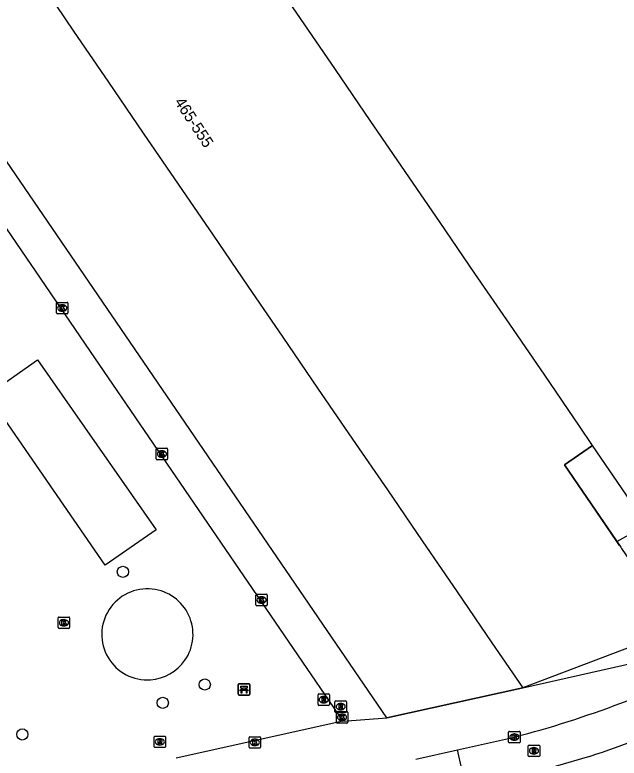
# Model space of a CAD drawing. Extents: x 155275 to 156263, y 382654 to 383635.
# Drawn here: x 155842.7 to 155895.5, y 383211.6 to 383276.6 of the extents above; entities that cross this region are included whole.
import ezdxf

# ---------------------------------------------------------------- set-up
doc = ezdxf.new("R2010")
doc.units = 0
for name, color, linetype in [('IMGEO_Bank', 7, 'Continuous'), ('IMGEO_Boom', 7, 'Continuous'), ('IMGEO_Fietspad_gesloten', 7, 'Continuous'), ('IMGEO_Hek', 7, 'Continuous'), ('IMGEO_Kademuur', 7, 'Continuous'), ('IMGEO_Kolk', 7, 'Continuous'), ('IMGEO_Meer_plas_ven_vijver', 7, 'Continuous'), ('IMGEO_Muur', 7, 'Continuous'), ('IMGEO_Pand', 7, 'Continuous'), ('IMGEO_Pand_nummerreeks', 7, 'Continuous'), ('IMGEO_Pand_overbouw', 7, 'Continuous'), ('IMGEO_Rijbaan_lokaal_gesloten', 7, 'Continuous'), ('IMGEO_Rijbaan_lokaal_open', 7, 'Continuous'), ('IMGEO_Rioolput', 7, 'Continuous'), ('IMGEO_Voetpad_open', 7, 'Continuous')]:
    doc.layers.add(name, color=color, linetype=linetype)

msp = doc.modelspace()

# ---------------------------------------------------------------- linework, layer by layer
at = {"layer": 'IMGEO_Bank'}
for p, q in [((155862.287, 383218.073), (155863.128, 383218.073)), ((155863.128, 383218.073), (155862.287, 383218.073)), ((155862.212, 383217.148), (155862.212, 383217.989)), ((155862.212, 383217.989), (155862.212, 383217.148)), ((155862.909, 383217.471), (155862.516, 383217.471)), ((155862.521, 383217.579), (155862.521, 383217.685)), ((155862.565, 383217.685), (155862.565, 383217.579)), ((155862.853, 383217.691), (155862.571, 383217.691)), ((155862.571, 383217.573), (155862.853, 383217.573)), ((155862.859, 383217.579), (155862.859, 383217.685)), ((155862.903, 383217.685), (155862.903, 383217.579)), ((155863.212, 383217.998), (155863.212, 383217.157)), ((155863.212, 383217.157), (155863.212, 383217.998)), ((155863.137, 383217.073), (155862.296, 383217.073)), ((155862.296, 383217.073), (155863.137, 383217.073))]:
    msp.add_line(p, q, dxfattribs=at)
for points in [[(155862.459, 383217.471), (155862.317, 383217.471), (155862.429, 383217.573), (155862.515, 383217.573)], [(155862.515, 383217.691), (155862.429, 383217.691), (155862.429, 383217.852), (155862.992, 383217.852), (155862.992, 383217.691), (155862.909, 383217.691)], [(155862.509, 383217.464), (155862.509, 383217.257), (155862.466, 383217.257), (155862.466, 383217.464)], [(155862.909, 383217.573), (155862.992, 383217.573), (155863.104, 383217.471), (155862.965, 383217.471)], [(155862.959, 383217.464), (155862.959, 383217.257), (155862.915, 383217.257), (155862.915, 383217.464)]]:
    msp.add_lwpolyline(points, dxfattribs=at)
for centre, radius, start, end in [((155862.29, 383217.995), 0.0779, 92.4484, 184.28452), ((155862.29, 383217.995), 0.0779, 92.4484, 184.28452), ((155863.134, 383217.995), 0.0779, 2.4484, 94.28452), ((155863.134, 383217.995), 0.0779, 2.4484, 94.28452), ((155862.459, 383217.464), 0.00671, 2.89567, 87.10433), ((155862.516, 383217.464), 0.00671, 92.89567, 177.10433), ((155862.514, 383217.684), 0.00671, 2.89567, 87.10433), ((155862.514, 383217.58), 0.00671, 272.89567, 357.10433), ((155862.571, 383217.684), 0.00671, 92.89567, 177.10433), ((155862.571, 383217.58), 0.00671, 182.89567, 267.10433), ((155862.853, 383217.684), 0.00671, 2.89567, 87.10433), ((155862.853, 383217.58), 0.00671, 272.89567, 357.10433), ((155862.91, 383217.684), 0.00671, 92.89567, 177.10433), ((155862.91, 383217.58), 0.00671, 182.89567, 267.10433), ((155862.908, 383217.464), 0.00671, 2.89567, 87.10433), ((155862.965, 383217.464), 0.00671, 92.89567, 177.10433), ((155862.29, 383217.151), 0.0779, 182.4484, 274.28452), ((155862.29, 383217.151), 0.0779, 182.4484, 274.28452), ((155863.134, 383217.151), 0.0779, 272.4484, 4.28452), ((155863.134, 383217.151), 0.0779, 272.4484, 4.28452)]:
    msp.add_arc(centre, radius, start, end, dxfattribs=at)
at = {"layer": 'IMGEO_Boom'}
for centre in [(155852.115, 383227.856), (155859.276, 383218), (155855.607, 383216.397), (155843.317, 383213.63)]:
    msp.add_circle(centre, 0.489, dxfattribs=at)
at = {"layer": 'IMGEO_Fietspad_gesloten'}
msp.add_arc((155867.005, 383292.062), 89.666, 285.51545, 296.96699, dxfattribs=at)
at = {"layer": 'IMGEO_Hek'}
msp.add_lwpolyline([(155875.206, 383215.094), (155815.878, 383301.895), (155821.855, 383313.072)], dxfattribs=at)
at = {"layer": 'IMGEO_Kademuur'}
msp.add_lwpolyline([(155895.333, 383230.496), (155897.942, 383231.98)], dxfattribs=at)
at = {"layer": 'IMGEO_Kolk'}
for p, q in [((155846.308, 383250.498), (155846.308, 383251.35)), ((155846.383, 383251.424), (155847.235, 383251.424)), ((155846.796, 383251.204), (155846.821, 383251.204)), ((155847.309, 383251.35), (155847.309, 383250.498)), ((155846.819, 383250.644), (155846.794, 383250.644)), ((155847.235, 383250.424), (155846.383, 383250.424)), ((155855.028, 383237.738), (155855.028, 383238.59)), ((155855.103, 383238.664), (155855.955, 383238.664)), ((155855.516, 383238.444), (155855.541, 383238.444)), ((155856.029, 383238.59), (155856.029, 383237.738)), ((155855.955, 383237.664), (155855.103, 383237.664)), ((155855.539, 383237.884), (155855.514, 383237.884)), ((155863.82, 383225.894), (155864.672, 383225.894)), ((155863.745, 383224.968), (155863.745, 383225.82)), ((155864.233, 383225.674), (155864.258, 383225.674)), ((155864.746, 383225.82), (155864.746, 383224.968)), ((155864.672, 383224.894), (155863.82, 383224.894)), ((155864.256, 383225.114), (155864.231, 383225.114)), ((155846.531, 383223.901), (155847.383, 383223.901)), ((155846.456, 383222.975), (155846.456, 383223.827)), ((155846.944, 383223.681), (155846.969, 383223.681)), ((155847.457, 383223.827), (155847.457, 383222.975)), ((155847.383, 383222.901), (155846.531, 383222.901)), ((155846.967, 383223.121), (155846.942, 383223.121)), ((155870.786, 383214.705), (155870.786, 383215.557)), ((155870.861, 383215.631), (155871.713, 383215.631)), ((155871.787, 383215.557), (155871.787, 383214.705)), ((155871.297, 383214.851), (155871.272, 383214.851)), ((155871.274, 383215.411), (155871.299, 383215.411)), ((155871.713, 383214.631), (155870.861, 383214.631)), ((155885.857, 383212.972), (155885.857, 383213.824)), ((155885.932, 383213.898), (155886.784, 383213.898)), ((155886.345, 383213.678), (155886.37, 383213.678)), ((155886.858, 383213.824), (155886.858, 383212.972)), ((155863.157, 383212.511), (155863.157, 383213.363)), ((155863.232, 383213.437), (155864.084, 383213.437)), ((155863.645, 383213.217), (155863.67, 383213.217)), ((155864.158, 383213.363), (155864.158, 383212.511)), ((155886.784, 383212.898), (155885.932, 383212.898)), ((155886.368, 383213.118), (155886.343, 383213.118)), ((155864.084, 383212.437), (155863.232, 383212.437)), ((155863.668, 383212.657), (155863.643, 383212.657))]:
    msp.add_line(p, q, dxfattribs=at)
for points in [[(155846.308, 383250.498), (155846.308, 383251.35)], [(155846.383, 383251.424), (155847.235, 383251.424)], [(155847.309, 383251.35), (155847.309, 383250.498)], [(155846.629, 383251.124), (155846.752, 383251.124), (155846.752, 383250.973), (155846.882, 383251.124), (155847.046, 383251.124), (155846.9, 383250.973), (155847.053, 383250.724), (155846.901, 383250.724), (155846.816, 383250.888), (155846.752, 383250.821), (155846.752, 383250.724), (155846.629, 383250.724), (155846.629, 383251.124)], [(155847.235, 383250.424), (155846.383, 383250.424)], [(155855.028, 383237.738), (155855.028, 383238.59)], [(155855.103, 383238.664), (155855.955, 383238.664)], [(155855.349, 383238.364), (155855.472, 383238.364), (155855.472, 383238.213), (155855.602, 383238.364), (155855.766, 383238.364), (155855.62, 383238.213), (155855.773, 383237.964), (155855.621, 383237.964), (155855.536, 383238.128), (155855.472, 383238.061), (155855.472, 383237.964), (155855.349, 383237.964), (155855.349, 383238.364)], [(155856.029, 383238.59), (155856.029, 383237.738)], [(155855.955, 383237.664), (155855.103, 383237.664)], [(155863.82, 383225.894), (155864.672, 383225.894)], [(155863.745, 383224.968), (155863.745, 383225.82)], [(155864.066, 383225.594), (155864.189, 383225.594), (155864.189, 383225.443), (155864.319, 383225.594), (155864.483, 383225.594), (155864.337, 383225.443), (155864.49, 383225.194), (155864.338, 383225.194), (155864.253, 383225.358), (155864.189, 383225.291), (155864.189, 383225.194), (155864.066, 383225.194), (155864.066, 383225.594)], [(155864.746, 383225.82), (155864.746, 383224.968)], [(155864.672, 383224.894), (155863.82, 383224.894)], [(155846.531, 383223.901), (155847.383, 383223.901)], [(155846.456, 383222.975), (155846.456, 383223.827)], [(155846.777, 383223.601), (155846.9, 383223.601), (155846.9, 383223.45), (155847.03, 383223.601), (155847.194, 383223.601), (155847.048, 383223.45), (155847.201, 383223.201), (155847.049, 383223.201), (155846.964, 383223.365), (155846.9, 383223.298), (155846.9, 383223.201), (155846.777, 383223.201), (155846.777, 383223.601)], [(155847.457, 383223.827), (155847.457, 383222.975)], [(155847.383, 383222.901), (155846.531, 383222.901)], [(155870.786, 383214.705), (155870.786, 383215.557)], [(155870.861, 383215.631), (155871.713, 383215.631)], [(155871.787, 383215.557), (155871.787, 383214.705)], [(155871.107, 383215.331), (155871.23, 383215.331), (155871.23, 383215.18), (155871.36, 383215.331), (155871.524, 383215.331), (155871.378, 383215.18), (155871.531, 383214.931), (155871.379, 383214.931), (155871.294, 383215.095), (155871.23, 383215.028), (155871.23, 383214.931), (155871.107, 383214.931), (155871.107, 383215.331)], [(155871.713, 383214.631), (155870.861, 383214.631)], [(155885.857, 383212.972), (155885.857, 383213.824)], [(155885.932, 383213.898), (155886.784, 383213.898)], [(155886.178, 383213.598), (155886.301, 383213.598), (155886.301, 383213.447), (155886.431, 383213.598), (155886.595, 383213.598), (155886.449, 383213.447), (155886.602, 383213.198), (155886.45, 383213.198), (155886.365, 383213.362), (155886.301, 383213.295), (155886.301, 383213.198), (155886.178, 383213.198), (155886.178, 383213.598)], [(155886.858, 383213.824), (155886.858, 383212.972)], [(155863.157, 383212.511), (155863.157, 383213.363)], [(155863.232, 383213.437), (155864.084, 383213.437)], [(155863.478, 383213.137), (155863.601, 383213.137), (155863.601, 383212.986), (155863.731, 383213.137), (155863.895, 383213.137), (155863.749, 383212.986), (155863.902, 383212.737), (155863.75, 383212.737), (155863.665, 383212.901), (155863.601, 383212.834), (155863.601, 383212.737), (155863.478, 383212.737), (155863.478, 383213.137)], [(155864.158, 383213.363), (155864.158, 383212.511)], [(155886.784, 383212.898), (155885.932, 383212.898)], [(155864.084, 383212.437), (155863.232, 383212.437)]]:
    msp.add_lwpolyline(points, dxfattribs=at)
for centre, start, end in [((155846.385, 383251.348), 91.55205, 178.44795), ((155846.385, 383251.348), 91.55205, 178.44795), ((155847.233, 383251.348), 1.55205, 88.44795), ((155847.233, 383251.348), 1.55205, 88.44795), ((155846.385, 383250.5), 181.55205, 268.44795), ((155846.385, 383250.5), 181.55205, 268.44795), ((155847.233, 383250.5), 271.55205, 358.44795), ((155847.233, 383250.5), 271.55205, 358.44795), ((155855.105, 383238.588), 91.55205, 178.44795), ((155855.105, 383238.588), 91.55205, 178.44795), ((155855.953, 383238.588), 1.55205, 88.44795), ((155855.953, 383238.588), 1.55205, 88.44795), ((155855.105, 383237.74), 181.55205, 268.44795), ((155855.105, 383237.74), 181.55205, 268.44795), ((155855.953, 383237.74), 271.55205, 358.44795), ((155855.953, 383237.74), 271.55205, 358.44795), ((155863.822, 383225.818), 91.55205, 178.44795), ((155863.822, 383225.818), 91.55205, 178.44795), ((155864.67, 383225.818), 1.55205, 88.44795), ((155864.67, 383225.818), 1.55205, 88.44795), ((155863.822, 383224.97), 181.55205, 268.44795), ((155863.822, 383224.97), 181.55205, 268.44795), ((155864.67, 383224.97), 271.55205, 358.44795), ((155864.67, 383224.97), 271.55205, 358.44795), ((155846.533, 383223.825), 91.55205, 178.44795), ((155846.533, 383223.825), 91.55205, 178.44795), ((155847.381, 383223.825), 1.55205, 88.44795), ((155847.381, 383223.825), 1.55205, 88.44795), ((155846.533, 383222.977), 181.55205, 268.44795), ((155846.533, 383222.977), 181.55205, 268.44795), ((155847.381, 383222.977), 271.55205, 358.44795), ((155847.381, 383222.977), 271.55205, 358.44795), ((155870.863, 383215.555), 91.55205, 178.44795), ((155870.863, 383215.555), 91.55205, 178.44795), ((155871.711, 383215.555), 1.55205, 88.44795), ((155871.711, 383215.555), 1.55205, 88.44795), ((155870.863, 383214.707), 181.55205, 268.44795), ((155870.863, 383214.707), 181.55205, 268.44795), ((155871.711, 383214.707), 271.55205, 358.44795), ((155871.711, 383214.707), 271.55205, 358.44795), ((155885.934, 383213.822), 91.55205, 178.44795), ((155885.934, 383213.822), 91.55205, 178.44795), ((155886.782, 383213.822), 1.55205, 88.44795), ((155886.782, 383213.822), 1.55205, 88.44795), ((155863.234, 383213.361), 91.55205, 178.44795), ((155863.234, 383213.361), 91.55205, 178.44795), ((155864.082, 383213.361), 1.55205, 88.44795), ((155864.082, 383213.361), 1.55205, 88.44795), ((155885.934, 383212.974), 181.55205, 268.44795), ((155885.934, 383212.974), 181.55205, 268.44795), ((155886.782, 383212.974), 271.55205, 358.44795), ((155886.782, 383212.974), 271.55205, 358.44795), ((155863.234, 383212.513), 181.55205, 268.44795), ((155863.234, 383212.513), 181.55205, 268.44795), ((155864.082, 383212.513), 271.55205, 358.44795), ((155864.082, 383212.513), 271.55205, 358.44795)]:
    msp.add_arc(centre, 0.0765, start, end, dxfattribs=at)
for centre, major_axis, ratio, start_param, end_param in [((155846.795, 383250.924), (-0.387, 0.002), 0.722429, 4.712389, 7.853982), ((155846.82, 383250.924), (-0.39, 0.002), 0.717154, 1.570796, 4.712389), ((155855.515, 383238.164), (-0.387, 0.002), 0.722429, 4.712389, 7.853982), ((155855.54, 383238.164), (-0.39, 0.002), 0.717154, 1.570796, 4.712389), ((155864.232, 383225.394), (-0.387, 0.002), 0.722429, 4.712389, 7.853982), ((155864.257, 383225.394), (-0.39, 0.002), 0.717154, 1.570796, 4.712389), ((155846.943, 383223.401), (-0.387, 0.002), 0.722429, 4.712389, 7.853982), ((155846.968, 383223.401), (-0.39, 0.002), 0.717154, 1.570796, 4.712389), ((155871.273, 383215.131), (-0.387, 0.002), 0.722429, 4.712389, 7.853982), ((155871.298, 383215.131), (-0.39, 0.002), 0.717154, 1.570796, 4.712389), ((155886.344, 383213.398), (-0.387, 0.002), 0.722429, 4.712389, 7.853982), ((155886.369, 383213.398), (-0.39, 0.002), 0.717154, 1.570796, 4.712389), ((155863.644, 383212.937), (-0.387, 0.002), 0.722429, 4.712389, 7.853982), ((155863.669, 383212.937), (-0.39, 0.002), 0.717154, 1.570796, 4.712389)]:
    msp.add_ellipse(centre, major_axis=major_axis, ratio=ratio, start_param=start_param, end_param=end_param, dxfattribs=at)
at = {"layer": 'IMGEO_Meer_plas_ven_vijver'}
msp.add_lwpolyline([(155897.942, 383231.98), (155896.168, 383234.575), (155893.207, 383238.908)], dxfattribs=at)
at = {"layer": 'IMGEO_Muur'}
msp.add_lwpolyline([(155875.206, 383215.094), (155887.087, 383217.706)], dxfattribs=at)
at = {"layer": 'IMGEO_Pand'}
for points in [[(155821.855, 383313.072), (155824.923, 383308.587), (155827.973, 383304.128), (155831.023, 383299.669), (155834.073, 383295.21), (155837.123, 383290.751), (155840.173, 383286.292), (155843.223, 383281.833), (155846.273, 383277.374), (155847.799, 383275.144), (155850.849, 383270.685), (155853.899, 383266.226), (155856.949, 383261.767), (155859.999, 383257.308), (155863.049, 383252.849), (155866.099, 383248.39), (155869.149, 383243.931), (155872.199, 383239.472), (155875.249, 383235.013), (155878.299, 383230.554), (155881.349, 383226.094), (155884.399, 383221.636), (155887.087, 383217.706)], [(155893.207, 383238.908), (155892.061, 383240.584), (155889.01, 383245.043), (155885.96, 383249.503), (155882.91, 383253.961), (155879.86, 383258.421), (155876.81, 383262.879), (155873.76, 383267.339), (155870.71, 383271.798), (155867.66, 383276.257), (155865.36, 383279.619)], [(155895.333, 383230.496), (155892.694, 383234.364), (155890.746, 383237.218), (155893.207, 383238.908)], [(155895.56, 383230.164), (155895.333, 383230.496)], [(155900.567, 383222.825), (155900.256, 383222.707), (155887.087, 383217.706)]]:
    msp.add_lwpolyline(points, dxfattribs=at)
at = {"layer": 'IMGEO_Pand_overbouw'}
msp.add_lwpolyline([(155893.207, 383238.908), (155890.746, 383237.218), (155892.694, 383234.364), (155895.666, 383230.008), (155895.739, 383229.901), (155899.839, 383223.892), (155900.567, 383222.825), (155900.256, 383222.707), (155887.087, 383217.706), (155904.955, 383221.72), (155903.453, 383223.919), (155902.602, 383225.163), (155898.315, 383231.435), (155896.168, 383234.575)], close=True, dxfattribs=at)
at = {"layer": 'IMGEO_Rijbaan_lokaal_gesloten'}
for points in [[(155881.387, 383212.292), (155886.358, 383213.398)], [(155892.92, 383211.705), (155889.933, 383210.829), (155886.355, 383209.9), (155882.149, 383208.903)]]:
    msp.add_lwpolyline(points, dxfattribs=at)
for centre, radius, start, end in [((155862.362, 383304.856), 94.553, 284.70163, 296.54928), ((155852.818, 383331.818), 126.63, 288.46258, 292.8141)]:
    msp.add_arc(centre, radius, start, end, dxfattribs=at)
at = {"layer": 'IMGEO_Rijbaan_lokaal_open'}
for points in [[(155819.677, 383316.264), (155811.913, 383301.75), (155829.44, 383276.11), (155849.638, 383246.563), (155871.364, 383214.781)], [(155844.658, 383246.404), (155855.022, 383231.542), (155850.567, 383228.44), (155840.267, 383243.331), (155844.658, 383246.404)], [(155871.364, 383214.781), (155856.764, 383211.552)], [(155877.747, 383211.48), (155881.387, 383212.292)], [(155882.149, 383208.903), (155881.387, 383212.292)]]:
    msp.add_lwpolyline(points, dxfattribs=at)
for centre, radius, start, end in [((155854.247, 383222.385), 3.982, 83.66017, 274.02808), ((155854.27, 383222.385), 3.98, 325.40601, 83.97938), ((155854.268, 383222.388), 3.983, 273.72738, 325.38561)]:
    msp.add_arc(centre, radius, start, end, dxfattribs=at)
at = {"layer": 'IMGEO_Rioolput'}
for p, q in [((155869.183, 383216.248), (155869.183, 383217.1)), ((155869.258, 383217.174), (155870.11, 383217.174)), ((155869.671, 383216.954), (155869.696, 383216.954)), ((155870.184, 383217.1), (155870.184, 383216.248)), ((155870.11, 383216.174), (155869.258, 383216.174)), ((155869.694, 383216.394), (155869.669, 383216.394)), ((155870.665, 383215.634), (155870.665, 383216.486)), ((155870.74, 383216.56), (155871.592, 383216.56)), ((155871.153, 383216.34), (155871.178, 383216.34)), ((155871.666, 383216.486), (155871.666, 383215.634)), ((155871.592, 383215.56), (155870.74, 383215.56)), ((155871.176, 383215.78), (155871.151, 383215.78)), ((155854.922, 383213.484), (155855.774, 383213.484)), ((155854.847, 383212.558), (155854.847, 383213.41)), ((155855.335, 383213.264), (155855.36, 383213.264)), ((155855.848, 383213.41), (155855.848, 383212.558)), ((155855.774, 383212.484), (155854.922, 383212.484)), ((155855.358, 383212.704), (155855.333, 383212.704)), ((155887.572, 383211.771), (155887.572, 383212.623)), ((155887.647, 383212.697), (155888.499, 383212.697)), ((155888.06, 383212.477), (155888.085, 383212.477)), ((155888.573, 383212.623), (155888.573, 383211.771)), ((155888.499, 383211.697), (155887.647, 383211.697)), ((155888.083, 383211.917), (155888.058, 383211.917))]:
    msp.add_line(p, q, dxfattribs=at)
for points in [[(155869.183, 383216.248), (155869.183, 383217.1)], [(155869.258, 383217.174), (155870.11, 383217.174)], [(155869.772, 383216.872), (155869.52, 383216.874), (155869.52, 383216.474)], [(155869.698, 383216.793), (155869.644, 383216.793), (155869.644, 383216.712)], [(155870.184, 383217.1), (155870.184, 383216.248)], [(155870.11, 383216.174), (155869.258, 383216.174)], [(155869.52, 383216.474), (155869.644, 383216.474), (155869.644, 383216.636), (155869.655, 383216.636)], [(155869.644, 383216.712), (155869.696, 383216.712)], [(155869.702, 383216.607), (155869.773, 383216.474), (155869.913, 383216.474), (155869.848, 383216.6)], [(155870.665, 383215.634), (155870.665, 383216.486)], [(155870.74, 383216.56), (155871.592, 383216.56)], [(155871.254, 383216.258), (155871.002, 383216.26), (155871.002, 383215.86)], [(155871.18, 383216.179), (155871.126, 383216.179), (155871.126, 383216.098)], [(155871.126, 383216.098), (155871.178, 383216.098)], [(155871.666, 383216.486), (155871.666, 383215.634)], [(155871.592, 383215.56), (155870.74, 383215.56)], [(155871.002, 383215.86), (155871.126, 383215.86), (155871.126, 383216.022), (155871.137, 383216.022)], [(155871.184, 383215.993), (155871.255, 383215.86), (155871.395, 383215.86), (155871.33, 383215.986)], [(155854.922, 383213.484), (155855.774, 383213.484)], [(155854.847, 383212.558), (155854.847, 383213.41)], [(155855.436, 383213.182), (155855.184, 383213.184), (155855.184, 383212.784)], [(155855.184, 383212.784), (155855.308, 383212.784), (155855.308, 383212.946), (155855.319, 383212.946)], [(155855.362, 383213.103), (155855.308, 383213.103), (155855.308, 383213.022)], [(155855.308, 383213.022), (155855.36, 383213.022)], [(155855.366, 383212.917), (155855.437, 383212.784), (155855.577, 383212.784), (155855.512, 383212.91)], [(155855.848, 383213.41), (155855.848, 383212.558)], [(155855.774, 383212.484), (155854.922, 383212.484)], [(155887.572, 383211.771), (155887.572, 383212.623)], [(155887.647, 383212.697), (155888.499, 383212.697)], [(155888.161, 383212.395), (155887.909, 383212.397), (155887.909, 383211.997)], [(155888.087, 383212.316), (155888.033, 383212.316), (155888.033, 383212.235)], [(155888.033, 383212.235), (155888.085, 383212.235)], [(155888.573, 383212.623), (155888.573, 383211.771)], [(155888.499, 383211.697), (155887.647, 383211.697)], [(155887.909, 383211.997), (155888.033, 383211.997), (155888.033, 383212.159), (155888.044, 383212.159)], [(155888.091, 383212.13), (155888.162, 383211.997), (155888.302, 383211.997), (155888.237, 383212.123)]]:
    msp.add_lwpolyline(points, dxfattribs=at)
for centre, radius, start, end in [((155869.26, 383217.098), 0.0765, 91.55205, 178.44795), ((155869.26, 383217.098), 0.0765, 91.55205, 178.44795), ((155869.704, 383216.697), 0.0964, 77.00612, 93.18647), ((155869.718, 383216.754), 0.0378, 276.66336, 79.67722), ((155869.771, 383216.762), 0.109, 350.36119, 89.41601), ((155869.769, 383216.762), 0.112, 277.58423, 350.98172), ((155870.108, 383217.098), 0.0765, 1.55205, 88.44795), ((155870.108, 383217.098), 0.0765, 1.55205, 88.44795), ((155869.26, 383216.25), 0.0765, 181.55205, 268.44795), ((155869.26, 383216.25), 0.0765, 181.55205, 268.44795), ((155869.654, 383216.583), 0.0533, 26.02933, 88.69889), ((155869.68, 383216.901), 0.19, 274.7715, 282.96867), ((155869.753, 383216.547), 0.108, 29.51342, 73.79051), ((155870.108, 383216.25), 0.0765, 271.55205, 358.44795), ((155870.108, 383216.25), 0.0765, 271.55205, 358.44795), ((155870.742, 383216.484), 0.0765, 91.55205, 178.44795), ((155870.742, 383216.484), 0.0765, 91.55205, 178.44795), ((155871.162, 383216.287), 0.19, 274.7715, 282.96867), ((155871.186, 383216.083), 0.0964, 77.00612, 93.18647), ((155871.2, 383216.14), 0.0378, 276.66336, 79.67722), ((155871.253, 383216.148), 0.109, 350.36119, 89.41601), ((155871.251, 383216.148), 0.112, 277.58423, 350.98172), ((155871.59, 383216.484), 0.0765, 1.55205, 88.44795), ((155871.59, 383216.484), 0.0765, 1.55205, 88.44795), ((155870.742, 383215.636), 0.0765, 181.55205, 268.44795), ((155870.742, 383215.636), 0.0765, 181.55205, 268.44795), ((155871.136, 383215.969), 0.0533, 26.02933, 88.69889), ((155871.235, 383215.933), 0.108, 29.51342, 73.79051), ((155871.59, 383215.636), 0.0765, 271.55205, 358.44795), ((155871.59, 383215.636), 0.0765, 271.55205, 358.44795), ((155854.924, 383213.408), 0.0765, 91.55205, 178.44795), ((155854.924, 383213.408), 0.0765, 91.55205, 178.44795), ((155855.772, 383213.408), 0.0765, 1.55205, 88.44795), ((155855.772, 383213.408), 0.0765, 1.55205, 88.44795), ((155855.318, 383212.893), 0.0533, 26.02933, 88.69889), ((155855.344, 383213.211), 0.19, 274.7715, 282.96867), ((155855.368, 383213.007), 0.0964, 77.00612, 93.18647), ((155855.382, 383213.064), 0.0378, 276.66336, 79.67722), ((155855.435, 383213.072), 0.109, 350.36119, 89.41601), ((155855.433, 383213.072), 0.112, 277.58423, 350.98172), ((155855.417, 383212.857), 0.108, 29.51342, 73.79051), ((155854.924, 383212.56), 0.0765, 181.55205, 268.44795), ((155854.924, 383212.56), 0.0765, 181.55205, 268.44795), ((155855.772, 383212.56), 0.0765, 271.55205, 358.44795), ((155855.772, 383212.56), 0.0765, 271.55205, 358.44795), ((155887.649, 383212.621), 0.0765, 91.55205, 178.44795), ((155887.649, 383212.621), 0.0765, 91.55205, 178.44795), ((155888.069, 383212.424), 0.19, 274.7715, 282.96867), ((155888.093, 383212.22), 0.0964, 77.00612, 93.18647), ((155888.107, 383212.277), 0.0378, 276.66336, 79.67722), ((155888.16, 383212.285), 0.109, 350.36119, 89.41601), ((155888.158, 383212.285), 0.112, 277.58423, 350.98172), ((155888.497, 383212.621), 0.0765, 1.55205, 88.44795), ((155888.497, 383212.621), 0.0765, 1.55205, 88.44795), ((155887.649, 383211.773), 0.0765, 181.55205, 268.44795), ((155887.649, 383211.773), 0.0765, 181.55205, 268.44795), ((155888.043, 383212.106), 0.0533, 26.02933, 88.69889), ((155888.142, 383212.07), 0.108, 29.51342, 73.79051), ((155888.497, 383211.773), 0.0765, 271.55205, 358.44795), ((155888.497, 383211.773), 0.0765, 271.55205, 358.44795)]:
    msp.add_arc(centre, radius, start, end, dxfattribs=at)
for centre, major_axis, ratio, start_param, end_param in [((155869.67, 383216.674), (-0.387, 0.002), 0.722429, 4.712389, 7.853982), ((155869.695, 383216.674), (-0.39, 0.002), 0.717154, 1.570796, 4.712389), ((155871.152, 383216.06), (-0.387, 0.002), 0.722429, 4.712389, 7.853982), ((155871.177, 383216.06), (-0.39, 0.002), 0.717154, 1.570796, 4.712389), ((155855.334, 383212.984), (-0.387, 0.002), 0.722429, 4.712389, 7.853982), ((155855.359, 383212.984), (-0.39, 0.002), 0.717154, 1.570796, 4.712389), ((155888.059, 383212.197), (-0.387, 0.002), 0.722429, 4.712389, 7.853982), ((155888.084, 383212.197), (-0.39, 0.002), 0.717154, 1.570796, 4.712389)]:
    msp.add_ellipse(centre, major_axis=major_axis, ratio=ratio, start_param=start_param, end_param=end_param, dxfattribs=at)
at = {"layer": 'IMGEO_Voetpad_open'}
for points in [[(155875.206, 383215.094), (155815.878, 383301.895), (155821.855, 383313.072)], [(155887.087, 383217.706), (155875.206, 383215.094)], [(155871.364, 383214.781), (155875.206, 383215.094)]]:
    msp.add_lwpolyline(points, dxfattribs=at)

# ---------------------------------------------------------------- texts
at = {"layer": 'IMGEO_Pand_nummerreeks'}
msp.add_text('465-555', height=1, rotation=303.29437, dxfattribs=at).set_placement((155856.582, 383268.951))

doc.saveas('drawing.dxf')
